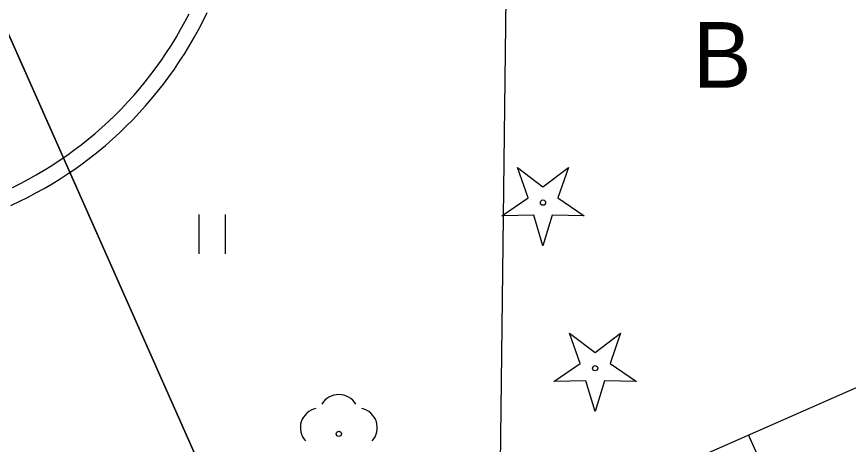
# Model space of a CAD drawing. Extents: x 6434771 to 6436222, y 5663454 to 5664782.
# Drawn here: x 6435272.13 to 6435287.95, y 5664255.87 to 5664264.01 of the extents above; entities that cross this region are included whole.
import ezdxf

# ---------------------------------------------------------------- set-up
doc = ezdxf.new("R2010")
doc.units = 0
for name, color, linetype in [('Warstwa 1', 7, 'Continuous'), ('Warstwa 10', 7, 'Continuous'), ('Warstwa 11', 7, 'Continuous'), ('Warstwa 2', 7, 'Continuous'), ('Warstwa 21', 7, 'Continuous'), ('Warstwa 35', 7, 'Continuous'), ('Warstwa 5', 7, 'Continuous'), ('Warstwa 6', 7, 'Continuous')]:
    doc.layers.add(name, color=color, linetype=linetype)

msp = doc.modelspace()

# ---------------------------------------------------------------- linework, layer by layer
at = {"layer": 'Warstwa 1'}
msp.add_line((6435268.423, 5664271.677), (6435278.528, 5664248.892), dxfattribs=at)
msp.add_line((6435268.423, 5664271.677), (6435278.528, 5664248.892), dxfattribs=at)
at = {"layer": 'Warstwa 10'}
for p, q in [((6435281.309, 5664253.957), (6435292.921, 5664259.079)), ((6435287.404, 5664253.065), (6435286.047, 5664256.047))]:
    msp.add_line(p, q, dxfattribs=at)
for points in [[(6435281.353, 5664260.215), (6435281.855, 5664260.562), (6435281.653, 5664261.138), (6435282.138, 5664260.768), (6435282.623, 5664261.138), (6435282.421, 5664260.562), (6435282.923, 5664260.215), (6435282.313, 5664260.229), (6435282.138, 5664259.645), (6435281.963, 5664260.229)], [(6435282.345, 5664257.062), (6435282.847, 5664257.409), (6435282.645, 5664257.985), (6435283.13, 5664257.615), (6435283.615, 5664257.985), (6435283.413, 5664257.409), (6435283.915, 5664257.062), (6435283.305, 5664257.076), (6435283.13, 5664256.492), (6435282.955, 5664257.076)]]:
    msp.add_lwpolyline(points, close=True, dxfattribs=at)
for centre in [(6435282.138, 5664260.47), (6435283.13, 5664257.317)]:
    msp.add_circle(centre, 0.05, dxfattribs=at)
at = {"layer": 'Warstwa 11'}
msp.add_circle((6435278.255, 5664256.066), 0.05, dxfattribs=at)
for centre, start, end in [((6435278.255, 5664256.441), 30.1471, 149.8529), ((6435277.898, 5664256.182), 102.1471, 221.8529), ((6435278.612, 5664256.182), 318.1471, 77.8529)]:
    msp.add_arc(centre, 0.375, start, end, dxfattribs=at)
at = {"layer": 'Warstwa 21'}
msp.add_line((6435281.309, 5664253.957), (6435292.921, 5664259.079), dxfattribs=at)
at = {"layer": 'Warstwa 35'}
for points in [[(6435272.016, 5664260.414), (6435272.177, 5664260.49), (6435272.337, 5664260.569), (6435272.495, 5664260.653), (6435272.651, 5664260.74), (6435272.804, 5664260.83), (6435272.956, 5664260.924), (6435273.105, 5664261.021), (6435273.253, 5664261.122), (6435273.397, 5664261.227), (6435273.539, 5664261.335), (6435273.678, 5664261.445), (6435273.816, 5664261.56), (6435273.95, 5664261.677), (6435274.082, 5664261.797), (6435274.21, 5664261.922), (6435274.336, 5664262.048), (6435274.458, 5664262.178), (6435274.578, 5664262.31), (6435274.695, 5664262.445), (6435274.807, 5664262.583), (6435274.918, 5664262.723), (6435275.025, 5664262.866), (6435275.127, 5664263.012), (6435275.227, 5664263.16), (6435275.324, 5664263.31), (6435275.417, 5664263.462), (6435275.506, 5664263.616), (6435275.592, 5664263.773), (6435275.674, 5664263.931), (6435275.752, 5664264.091)], [(6435272.047, 5664260.76), (6435272.2, 5664260.836), (6435272.352, 5664260.916), (6435272.502, 5664261), (6435272.649, 5664261.087), (6435272.795, 5664261.177), (6435272.939, 5664261.271), (6435273.08, 5664261.367), (6435273.218, 5664261.468), (6435273.355, 5664261.572), (6435273.489, 5664261.678), (6435273.621, 5664261.788), (6435273.75, 5664261.901), (6435273.876, 5664262.015), (6435273.999, 5664262.135), (6435274.121, 5664262.257), (6435274.238, 5664262.382), (6435274.354, 5664262.509), (6435274.465, 5664262.638), (6435274.573, 5664262.771), (6435274.68, 5664262.906), (6435274.782, 5664263.042), (6435274.88, 5664263.182), (6435274.977, 5664263.325), (6435275.07, 5664263.47), (6435275.159, 5664263.615), (6435275.245, 5664263.763), (6435275.327, 5664263.914), (6435275.406, 5664264.066)]]:
    msp.add_lwpolyline(points, dxfattribs=at)
at = {"layer": 'Warstwa 5'}
for p, q in [((6435281.309, 5664253.957), (6435281.461, 5664266.522)), ((6435281.309, 5664253.957), (6435281.461, 5664266.522)), ((6435275.674, 5664263.931), (6435275.752, 5664264.091)), ((6435275.592, 5664263.773), (6435275.674, 5664263.931)), ((6435275.506, 5664263.616), (6435275.592, 5664263.773)), ((6435275.417, 5664263.462), (6435275.506, 5664263.616)), ((6435275.324, 5664263.31), (6435275.417, 5664263.462)), ((6435275.227, 5664263.16), (6435275.324, 5664263.31)), ((6435275.127, 5664263.012), (6435275.227, 5664263.16)), ((6435275.025, 5664262.866), (6435275.127, 5664263.012)), ((6435274.918, 5664262.723), (6435275.025, 5664262.866)), ((6435274.807, 5664262.583), (6435274.918, 5664262.723)), ((6435274.695, 5664262.445), (6435274.807, 5664262.583)), ((6435274.578, 5664262.31), (6435274.695, 5664262.445)), ((6435274.336, 5664262.048), (6435274.458, 5664262.178)), ((6435274.458, 5664262.178), (6435274.578, 5664262.31)), ((6435274.21, 5664261.922), (6435274.336, 5664262.048)), ((6435274.082, 5664261.797), (6435274.21, 5664261.922)), ((6435273.95, 5664261.677), (6435274.082, 5664261.797)), ((6435273.678, 5664261.445), (6435273.816, 5664261.56)), ((6435273.816, 5664261.56), (6435273.95, 5664261.677)), ((6435273.539, 5664261.335), (6435273.678, 5664261.445)), ((6435273.253, 5664261.122), (6435273.397, 5664261.227)), ((6435273.397, 5664261.227), (6435273.539, 5664261.335)), ((6435273.105, 5664261.021), (6435273.253, 5664261.122)), ((6435272.804, 5664260.83), (6435272.956, 5664260.924)), ((6435272.956, 5664260.924), (6435273.105, 5664261.021)), ((6435272.495, 5664260.653), (6435272.651, 5664260.74)), ((6435272.651, 5664260.74), (6435272.804, 5664260.83)), ((6435272.337, 5664260.569), (6435272.495, 5664260.653)), ((6435272.016, 5664260.414), (6435272.177, 5664260.49)), ((6435272.177, 5664260.49), (6435272.337, 5664260.569)), ((6435275.599, 5664259.492), (6435275.599, 5664260.242)), ((6435276.099, 5664259.492), (6435276.099, 5664260.242)), ((6435281.309, 5664253.957), (6435292.921, 5664259.079))]:
    msp.add_line(p, q, dxfattribs=at)
at = {"layer": 'Warstwa 6'}
for points in [[(6435288.884, 5664280.85), (6435271.228, 5664272.863), (6435268.423, 5664271.677), (6435278.528, 5664248.892), (6435299.068, 5664257.994), (6435297.133, 5664262.518)], [(6435257.06, 5664239.171), (6435278.528, 5664248.892), (6435268.423, 5664271.677), (6435248.364, 5664262.699)]]:
    msp.add_lwpolyline(points, close=True, dxfattribs=at)

# ---------------------------------------------------------------- texts
at = {"layer": 'Warstwa 2'}
msp.add_text('B', height=1.25, dxfattribs=at).set_placement((6435284.989, 5664262.657))

doc.saveas('drawing.dxf')
